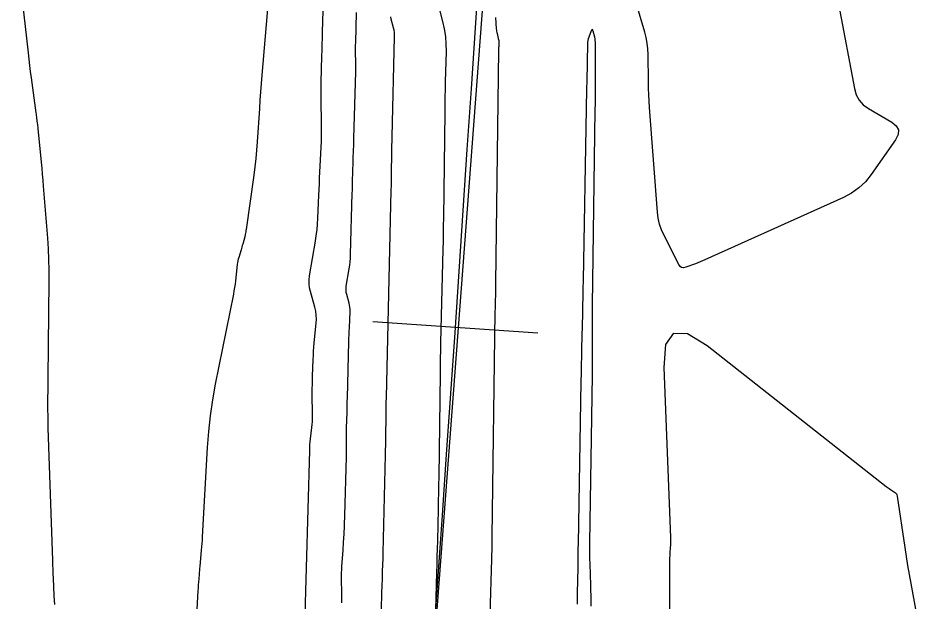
# Model space of a CAD drawing. Extents: x 1768942 to 1774819, y 723037 to 732099.
# Drawn here: x 1770519.8 to 1770607.7, y 730663.4 to 730719.9 of the extents above; entities that cross this region are included whole.
import ezdxf

# ---------------------------------------------------------------- set-up
doc = ezdxf.new("R2010")
doc.units = 0
doc.layers.add('R_Contours', color=7, linetype='Continuous')
doc.layers.add('R_Horz Alg', color=7, linetype='Continuous')

msp = doc.modelspace()

# ---------------------------------------------------------------- linework, layer by layer
at = {"layer": 'R_Contours'}
for points in [[(1770544.992, 730732.894), (1770543.411, 730714.394), (1770543.344, 730713.586), (1770543.281, 730712.779), (1770543.222, 730711.97), (1770543.167, 730711.162), (1770542.954, 730707.928), (1770542.894, 730707.12), (1770542.818, 730706.314), (1770542.727, 730705.509), (1770542.621, 730704.706), (1770541.876, 730699.443), (1770541.868, 730699.384), (1770541.859, 730699.325), (1770541.849, 730699.267), (1770541.84, 730699.208), (1770541.8, 730698.972), (1770541.789, 730698.914), (1770541.777, 730698.855), (1770541.763, 730698.797), (1770541.748, 730698.74), (1770541.549, 730698.016), (1770541.51, 730697.876), (1770541.47, 730697.737), (1770541.429, 730697.598), (1770541.388, 730697.459), (1770541.171, 730696.739), (1770541.124, 730696.572), (1770541.086, 730696.403), (1770541.054, 730696.233), (1770541.031, 730696.061), (1770540.848, 730694.468), (1770540.807, 730694.146), (1770540.76, 730693.824), (1770540.706, 730693.504), (1770540.646, 730693.185), (1770538.896, 730684.47), (1770538.618, 730682.944), (1770538.395, 730681.412), (1770538.227, 730679.873), (1770538.115, 730678.326), (1770537.643, 730669.678), (1770537.623, 730669.353), (1770537.6, 730669.028), (1770537.574, 730668.703), (1770537.545, 730668.378), (1770537.395, 730666.818), (1770537.377, 730666.625), (1770537.36, 730666.432), (1770537.344, 730666.239), (1770537.329, 730666.046), (1770537.272, 730665.274), (1770537.258, 730665.081), (1770537.245, 730664.887), (1770537.234, 730664.694), (1770537.223, 730664.501), (1770536.61, 730652.751)], [(1770523.382, 730663.134), (1770523.348, 730663.558), (1770523.324, 730663.983), (1770523.247, 730665.685), (1770523.229, 730666.11), (1770523.211, 730666.535), (1770523.195, 730666.961), (1770523.18, 730667.386), (1770522.738, 730680.249), (1770522.734, 730680.378), (1770522.731, 730680.507), (1770522.729, 730680.636), (1770522.727, 730680.765), (1770522.723, 730681.465), (1770522.723, 730681.502), (1770522.721, 730681.539), (1770522.718, 730681.576), (1770522.714, 730681.613), (1770522.698, 730681.76), (1770522.694, 730681.797), (1770522.692, 730681.834), (1770522.69, 730681.871), (1770522.69, 730681.908), (1770522.823, 730694.468), (1770522.822, 730695.503), (1770522.799, 730696.537), (1770522.753, 730697.57), (1770522.684, 730698.603), (1770522.292, 730703.623), (1770522.245, 730704.209), (1770522.194, 730704.795), (1770522.142, 730705.381), (1770522.086, 730705.967), (1770521.767, 730709.229), (1770521.754, 730709.355), (1770521.74, 730709.481), (1770521.724, 730709.607), (1770521.707, 730709.732), (1770521.637, 730710.235), (1770521.619, 730710.36), (1770521.602, 730710.486), (1770521.585, 730710.612), (1770521.568, 730710.737), (1770521.116, 730714.122), (1770521.036, 730714.728), (1770520.96, 730715.335), (1770520.887, 730715.942), (1770520.817, 730716.549), (1770519.826, 730725.349)], [(1770560.234, 730662.627), (1770560.34, 730666.222), (1770560.362, 730666.994), (1770560.383, 730667.765), (1770560.402, 730668.537), (1770560.421, 730669.309), (1770560.493, 730672.396), (1770560.51, 730673.167), (1770560.525, 730673.939), (1770560.538, 730674.711), (1770560.549, 730675.483), (1770560.681, 730685.485), (1770560.692, 730686.233), (1770560.705, 730686.98), (1770560.72, 730687.728), (1770560.736, 730688.476), (1770560.948, 730697.521), (1770560.965, 730698.281), (1770560.979, 730699.041), (1770560.992, 730699.801), (1770561.003, 730700.561), (1770561.135, 730710.803), (1770561.146, 730711.537), (1770561.158, 730712.271), (1770561.173, 730713.006), (1770561.189, 730713.74), (1770561.258, 730716.677), (1770561.251, 730717.408), (1770561.194, 730718.134), (1770561.087, 730718.854), (1770560.93, 730719.569), (1770559.566, 730724.921)], [(1770547.573, 730661.012), (1770548.033, 730678.054), (1770548.043, 730678.333), (1770548.06, 730678.611), (1770548.084, 730678.889), (1770548.113, 730679.166), (1770548.244, 730680.275), (1770548.272, 730680.552), (1770548.292, 730680.83), (1770548.303, 730681.109), (1770548.305, 730681.387), (1770548.288, 730683.636), (1770548.287, 730684.039), (1770548.291, 730684.441), (1770548.299, 730684.843), (1770548.312, 730685.246), (1770548.375, 730686.854), (1770548.393, 730687.256), (1770548.417, 730687.657), (1770548.446, 730688.059), (1770548.481, 730688.459), (1770548.662, 730690.376), (1770548.681, 730690.766), (1770548.664, 730691.152), (1770548.612, 730691.535), (1770548.524, 730691.915), (1770548.099, 730693.428), (1770548.015, 730693.808), (1770547.973, 730694.19), (1770547.975, 730694.574), (1770548.019, 730694.96), (1770548.589, 730698.303), (1770548.675, 730698.855), (1770548.742, 730699.409), (1770548.793, 730699.965), (1770548.825, 730700.522), (1770548.921, 730702.755), (1770548.946, 730703.314), (1770548.971, 730703.872), (1770548.996, 730704.43), (1770549.022, 730704.989), (1770549.162, 730707.99), (1770549.18, 730708.465), (1770549.19, 730708.941), (1770549.192, 730709.417), (1770549.186, 730709.893), (1770549.144, 730711.797), (1770549.137, 730712.273), (1770549.135, 730712.749), (1770549.139, 730713.225), (1770549.149, 730713.701), (1770549.217, 730716.229), (1770549.233, 730716.809), (1770549.249, 730717.389), (1770549.266, 730717.969), (1770549.283, 730718.549), (1770549.472, 730724.829)], [(1770599.24, 730721.097), (1770600.746, 730713.08), (1770600.921, 730712.481), (1770601.206, 730711.959), (1770601.601, 730711.515), (1770602.106, 730711.148), (1770604.347, 730709.836), (1770604.791, 730709.482), (1770605.001, 730709.078), (1770604.977, 730708.623), (1770604.721, 730708.117), (1770602.356, 730704.752), (1770601.799, 730704.061), (1770601.167, 730703.461), (1770600.458, 730702.953), (1770599.674, 730702.537), (1770586.265, 730696.503), (1770586.039, 730696.404), (1770585.811, 730696.307), (1770585.582, 730696.215), (1770585.351, 730696.126), (1770584.424, 730695.777), (1770584.208, 730695.728), (1770584.021, 730695.757), (1770583.865, 730695.862), (1770583.738, 730696.044), (1770582.32, 730698.845), (1770582.075, 730699.394), (1770581.887, 730699.958), (1770581.756, 730700.538), (1770581.682, 730701.134), (1770580.923, 730711.237), (1770580.881, 730711.862), (1770580.849, 730712.488), (1770580.827, 730713.114), (1770580.815, 730713.74), (1770580.786, 730716.389), (1770580.76, 730716.941), (1770580.697, 730717.487), (1770580.594, 730718.028), (1770580.453, 730718.562), (1770579.641, 730721.26)], [(1770551.149, 730663.281), (1770551.151, 730663.605), (1770551.149, 730663.928), (1770551.145, 730664.252), (1770551.124, 730665.547), (1770551.122, 730665.87), (1770551.126, 730666.194), (1770551.138, 730666.517), (1770551.156, 730666.84), (1770551.259, 730668.355), (1770551.277, 730668.636), (1770551.295, 730668.918), (1770551.312, 730669.199), (1770551.328, 730669.481), (1770551.389, 730670.607), (1770551.404, 730670.889), (1770551.417, 730671.171), (1770551.427, 730671.453), (1770551.436, 730671.735), (1770551.592, 730677.426), (1770551.598, 730677.703), (1770551.603, 730677.981), (1770551.605, 730678.258), (1770551.606, 730678.536), (1770551.604, 730679.646), (1770551.605, 730679.923), (1770551.607, 730680.201), (1770551.611, 730680.478), (1770551.617, 730680.756), (1770551.647, 730681.94), (1770551.654, 730682.23), (1770551.661, 730682.52), (1770551.669, 730682.809), (1770551.677, 730683.099), (1770551.826, 730688.587), (1770551.836, 730688.92), (1770551.847, 730689.252), (1770551.859, 730689.584), (1770551.873, 730689.917), (1770551.942, 730691.487), (1770551.943, 730691.698), (1770551.928, 730691.906), (1770551.895, 730692.113), (1770551.846, 730692.318), (1770551.618, 730693.133), (1770551.572, 730693.338), (1770551.55, 730693.544), (1770551.551, 730693.75), (1770551.575, 730693.959), (1770551.859, 730695.626), (1770551.912, 730695.974), (1770551.953, 730696.323), (1770551.981, 730696.674), (1770551.996, 730697.025), (1770552.157, 730702.961), (1770552.164, 730703.229), (1770552.171, 730703.498), (1770552.178, 730703.767), (1770552.185, 730704.035), (1770552.213, 730705.122), (1770552.22, 730705.385), (1770552.228, 730705.648), (1770552.236, 730705.911), (1770552.245, 730706.173), (1770552.28, 730707.224), (1770552.289, 730707.487), (1770552.297, 730707.749), (1770552.305, 730708.012), (1770552.312, 730708.275), (1770552.486, 730714.696), (1770552.491, 730714.933), (1770552.494, 730715.169), (1770552.494, 730715.405), (1770552.492, 730715.642), (1770552.48, 730716.587), (1770552.477, 730716.823), (1770552.477, 730717.06), (1770552.48, 730717.296), (1770552.484, 730717.532), (1770552.551, 730720.438)], [(1770554.747, 730654.916), (1770555.062, 730665.172), (1770555.07, 730665.42), (1770555.077, 730665.668), (1770555.085, 730665.915), (1770555.092, 730666.163), (1770555.121, 730667.154), (1770555.128, 730667.401), (1770555.135, 730667.649), (1770555.141, 730667.897), (1770555.147, 730668.144), (1770555.368, 730677.628), (1770555.378, 730678.089), (1770555.387, 730678.55), (1770555.394, 730679.011), (1770555.401, 730679.472), (1770555.426, 730681.317), (1770555.432, 730681.778), (1770555.44, 730682.239), (1770555.449, 730682.7), (1770555.459, 730683.161), (1770555.93, 730703.26), (1770555.939, 730703.69), (1770555.947, 730704.12), (1770555.955, 730704.55), (1770555.961, 730704.98), (1770555.983, 730706.701), (1770555.989, 730707.131), (1770555.996, 730707.561), (1770556.005, 730707.991), (1770556.014, 730708.421), (1770556.243, 730718.109), (1770556.241, 730718.325), (1770556.224, 730718.54), (1770556.192, 730718.752), (1770556.146, 730718.964), (1770555.931, 730719.805), (1770555.886, 730720.016)], [(1770566.007, 730719.982), (1770566.091, 730718.859), (1770566.102, 730718.746), (1770566.117, 730718.633), (1770566.138, 730718.522), (1770566.164, 730718.411), (1770566.285, 730717.933), (1770566.306, 730717.84), (1770566.32, 730717.746), (1770566.327, 730717.652), (1770566.328, 730717.556), (1770566.319, 730717.173), (1770566.317, 730717.077), (1770566.315, 730716.982), (1770566.314, 730716.886), (1770566.312, 730716.79), (1770566.021, 730694.243), (1770566.019, 730694.102), (1770566.016, 730693.961), (1770566.014, 730693.82), (1770566.011, 730693.679), (1770565.971, 730691.999), (1770565.968, 730691.861), (1770565.965, 730691.722), (1770565.963, 730691.583), (1770565.961, 730691.444), (1770565.673, 730669.69), (1770565.67, 730669.509), (1770565.667, 730669.328), (1770565.664, 730669.147), (1770565.66, 730668.967), (1770565.643, 730668.243), (1770565.639, 730668.063), (1770565.634, 730667.882), (1770565.629, 730667.701), (1770565.624, 730667.52), (1770565.308, 730656.793)], [(1770575.283, 730662.966), (1770575.271, 730663.478), (1770575.259, 730663.99), (1770575.245, 730664.502), (1770575.23, 730665.014), (1770575.168, 730667.062), (1770575.155, 730667.574), (1770575.148, 730668.086), (1770575.147, 730668.598), (1770575.151, 730669.11), (1770575.384, 730685.341), (1770575.393, 730686.098), (1770575.4, 730686.855), (1770575.403, 730687.612), (1770575.404, 730688.369), (1770575.402, 730691.397), (1770575.403, 730692.153), (1770575.407, 730692.91), (1770575.414, 730693.667), (1770575.424, 730694.424), (1770575.666, 730710.998), (1770575.675, 730711.673), (1770575.681, 730712.347), (1770575.685, 730713.022), (1770575.686, 730713.697), (1770575.686, 730717.434), (1770575.681, 730717.589), (1770575.667, 730717.743), (1770575.643, 730717.896), (1770575.609, 730718.047), (1770575.455, 730718.651), (1770575.415, 730718.765), (1770575.37, 730718.805), (1770575.321, 730718.77), (1770575.267, 730718.662), (1770575.036, 730718.054), (1770574.985, 730717.903), (1770574.948, 730717.75), (1770574.924, 730717.593), (1770574.914, 730717.434), (1770574.835, 730713.775), (1770574.821, 730713.111), (1770574.807, 730712.448), (1770574.794, 730711.784), (1770574.782, 730711.121), (1770574.485, 730694.521), (1770574.47, 730693.704), (1770574.454, 730692.887), (1770574.437, 730692.07), (1770574.42, 730691.252), (1770574.347, 730687.984), (1770574.329, 730687.166), (1770574.312, 730686.349), (1770574.296, 730685.532), (1770574.281, 730684.715), (1770573.998, 730668.993), (1770573.99, 730668.509), (1770573.981, 730668.024), (1770573.973, 730667.539), (1770573.965, 730667.055), (1770573.933, 730665.116), (1770573.925, 730664.632), (1770573.918, 730664.147), (1770573.911, 730663.662), (1770573.904, 730663.178)], [(1770582.899, 730657.038), (1770582.874, 730667.055), (1770582.874, 730667.172), (1770582.876, 730667.288), (1770582.879, 730667.404), (1770582.883, 730667.52), (1770582.902, 730667.985), (1770582.907, 730668.102), (1770582.913, 730668.218), (1770582.92, 730668.334), (1770582.929, 730668.45), (1770582.976, 730669.055), (1770582.984, 730669.194), (1770582.989, 730669.334), (1770582.989, 730669.473), (1770582.986, 730669.613), (1770582.327, 730686.074), (1770582.504, 730688.299), (1770583.257, 730689.395), (1770584.587, 730689.362), (1770586.493, 730688.2), (1770603.818, 730674.568), (1770603.916, 730674.492), (1770604.016, 730674.419), (1770604.117, 730674.348), (1770604.22, 730674.279), (1770604.634, 730674.007), (1770604.726, 730673.932), (1770604.798, 730673.844), (1770604.848, 730673.742), (1770604.877, 730673.626), (1770605.613, 730668.637), (1770605.746, 730667.766), (1770605.886, 730666.895), (1770606.033, 730666.026), (1770606.188, 730665.158), (1770607.651, 730657.153)]]:
    msp.add_lwpolyline(points, dxfattribs=at)
at = {"layer": 'R_Horz Alg'}
msp.add_line((1770556.177, 730606.87), (1770584.608, 730984.478), dxfattribs=at)
msp.add_lwpolyline([(1770554.15, 730690.526), (1770570.113, 730689.441)], dxfattribs=at)
msp.add_arc((1759129.36, 731467.219), 11459.16, 355.6942048, 359.4795914, dxfattribs=at)

doc.saveas('drawing.dxf')
